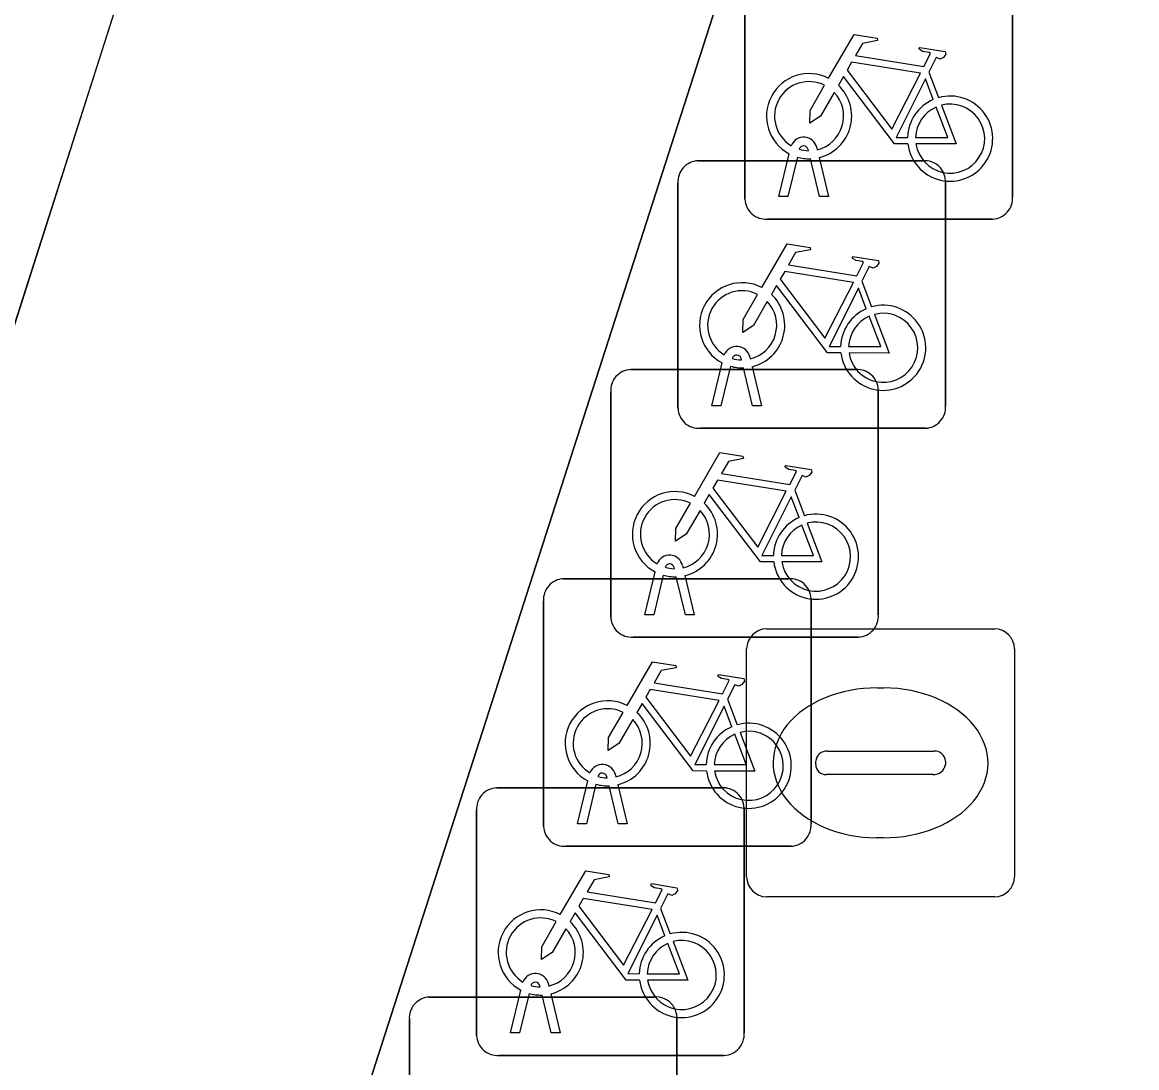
# Model space of a CAD drawing. Extents: x 161087 to 161926, y 382572 to 383873.
# Drawn here: x 161130.173 to 161134.334, y 383433.676 to 383437.58 of the extents above; entities that cross this region are included whole.
import ezdxf

# ---------------------------------------------------------------- set-up
doc = ezdxf.new("R2010")
doc.units = 0
for name, color, linetype in [('IMGEO_Berm_groen', 7, 'Continuous'), ('IMGEO_Fietsenrek', 7, 'Continuous'), ('IMGEO_Fietspad_gesloten', 7, 'Continuous'), ('IMGEO_Rioolput', 7, 'Continuous'), ('IMGEO_Voetpad_open', 7, 'Continuous')]:
    doc.layers.add(name, color=color, linetype=linetype)

msp = doc.modelspace()

# ---------------------------------------------------------------- linework, layer by layer
at = {"layer": 'IMGEO_Berm_groen'}
msp.add_lwpolyline([(161127.511, 383435.3), (161126.219, 383430.427), (161122.46, 383418.773), (161116.813, 383401.135), (161116.421, 383399.847), (161118.23, 383399.279), (161126.242, 383424.257), (161134.175, 383449.057)], dxfattribs=at)
at = {"layer": 'IMGEO_Fietsenrek'}
for p, q in [((161132.8715, 383436.9199), (161132.8715, 383437.7608)), ((161132.8715, 383437.7608), (161132.8715, 383436.9199)), ((161133.8705, 383437.7701), (161133.8705, 383436.9292)), ((161133.8705, 383436.9292), (161133.8705, 383437.7701)), ((161133.5582, 383437.3942), (161133.5945, 383437.299)), ((161132.9985, 383436.9293), (161133.0368, 383437.0893)), ((161133.1089, 383437.1009), (161133.1079, 383437.1052)), ((161133.1396, 383437.1124), (161133.1414, 383437.1045)), ((161132.6959, 383437.0635), (161133.5368, 383437.0635)), ((161133.5368, 383437.0635), (161132.6959, 383437.0635)), ((161133.0672, 383437.0771), (161133.0319, 383436.9293)), ((161133.15, 383436.9293), (161133.1161, 383437.071)), ((161133.1484, 383437.0753), (161133.1834, 383436.9293)), ((161132.6215, 383436.1389), (161132.6215, 383436.9798)), ((161132.6215, 383436.9798), (161132.6215, 383436.1389)), ((161133.6205, 383436.9891), (161133.6205, 383436.1482)), ((161133.6205, 383436.1482), (161133.6205, 383436.9891)), ((161133.0319, 383436.9293), (161132.9985, 383436.9293)), ((161133.1834, 383436.9293), (161133.15, 383436.9293)), ((161133.7961, 383436.8455), (161132.9552, 383436.8455)), ((161132.9552, 383436.8455), (161133.7961, 383436.8455)), ((161133.3082, 383436.6132), (161133.3445, 383436.518)), ((161132.8896, 383436.3314), (161132.8914, 383436.3235)), ((161132.7485, 383436.1483), (161132.7868, 383436.3083)), ((161132.8172, 383436.2961), (161132.7819, 383436.1483)), ((161132.8589, 383436.3199), (161132.8579, 383436.3242)), ((161132.9, 383436.1483), (161132.8661, 383436.29)), ((161132.8984, 383436.2943), (161132.9334, 383436.1483)), ((161132.4449, 383436.2835), (161133.2858, 383436.2835)), ((161133.2858, 383436.2835), (161132.4449, 383436.2835)), ((161133.3695, 383436.2091), (161133.3695, 383435.3682)), ((161133.3695, 383435.3682), (161133.3695, 383436.2091)), ((161132.3705, 383435.3589), (161132.3705, 383436.1998)), ((161132.3705, 383436.1998), (161132.3705, 383435.3589)), ((161132.7819, 383436.1483), (161132.7485, 383436.1483)), ((161132.9334, 383436.1483), (161132.9, 383436.1483)), ((161133.5461, 383436.0645), (161132.7052, 383436.0645)), ((161132.7052, 383436.0645), (161133.5461, 383436.0645)), ((161133.0572, 383435.8332), (161133.0935, 383435.738)), ((161132.6079, 383435.5399), (161132.6069, 383435.5442)), ((161132.6386, 383435.5514), (161132.6404, 383435.5435)), ((161132.1939, 383435.5025), (161133.0348, 383435.5025)), ((161133.0348, 383435.5025), (161132.1939, 383435.5025)), ((161132.4975, 383435.3683), (161132.5358, 383435.5283)), ((161132.5662, 383435.5161), (161132.5309, 383435.3683)), ((161132.649, 383435.3683), (161132.6151, 383435.51)), ((161132.6474, 383435.5143), (161132.6824, 383435.3683)), ((161132.1195, 383434.5779), (161132.1195, 383435.4188)), ((161132.1195, 383435.4188), (161132.1195, 383434.5779)), ((161133.1185, 383435.4281), (161133.1185, 383434.5872)), ((161133.1185, 383434.5872), (161133.1185, 383435.4281)), ((161132.5309, 383435.3683), (161132.4975, 383435.3683)), ((161132.6824, 383435.3683), (161132.649, 383435.3683)), ((161133.2951, 383435.2845), (161132.4542, 383435.2845)), ((161132.4542, 383435.2845), (161133.2951, 383435.2845)), ((161132.8062, 383435.0522), (161132.8425, 383434.957)), ((161132.3569, 383434.7589), (161132.3559, 383434.7632)), ((161132.3876, 383434.7704), (161132.3894, 383434.7625)), ((161131.9439, 383434.7215), (161132.7848, 383434.7215)), ((161132.7848, 383434.7215), (161131.9439, 383434.7215)), ((161132.2465, 383434.5873), (161132.2848, 383434.7473)), ((161132.3152, 383434.7351), (161132.2799, 383434.5873)), ((161132.398, 383434.5873), (161132.3641, 383434.729)), ((161132.3964, 383434.7333), (161132.4314, 383434.5873)), ((161131.8695, 383433.7969), (161131.8695, 383434.6378)), ((161131.8695, 383434.6378), (161131.8695, 383433.7969)), ((161132.8685, 383434.6471), (161132.8685, 383433.8062)), ((161132.8685, 383433.8062), (161132.8685, 383434.6471)), ((161132.2799, 383434.5873), (161132.2465, 383434.5873)), ((161132.4314, 383434.5873), (161132.398, 383434.5873)), ((161133.0441, 383434.5035), (161132.2032, 383434.5035)), ((161132.2032, 383434.5035), (161133.0441, 383434.5035)), ((161132.5562, 383434.2712), (161132.5925, 383434.176)), ((161131.9965, 383433.8063), (161132.0348, 383433.9663)), ((161132.1069, 383433.9779), (161132.1059, 383433.9822)), ((161132.1376, 383433.9894), (161132.1394, 383433.9815)), ((161131.6929, 383433.9405), (161132.5338, 383433.9405)), ((161132.5338, 383433.9405), (161131.6929, 383433.9405)), ((161132.0652, 383433.9541), (161132.0299, 383433.8063)), ((161132.148, 383433.8063), (161132.1141, 383433.948)), ((161132.1464, 383433.9523), (161132.1814, 383433.8063)), ((161131.6185, 383433.0159), (161131.6185, 383433.8568)), ((161131.6185, 383433.8568), (161131.6185, 383433.0159)), ((161132.6175, 383433.8661), (161132.6175, 383433.0252)), ((161132.6175, 383433.0252), (161132.6175, 383433.8661)), ((161132.0299, 383433.8063), (161131.9965, 383433.8063)), ((161132.1814, 383433.8063), (161132.148, 383433.8063)), ((161132.7941, 383433.7225), (161131.9532, 383433.7225)), ((161131.9532, 383433.7225), (161132.7941, 383433.7225))]:
    msp.add_line(p, q, dxfattribs=at)
for points in [[(161133.1841, 383437.3712), (161133.2788, 383437.5347), (161133.365, 383437.5209), (161133.3667, 383437.5122), (161133.3106, 383437.5013), (161133.2844, 383437.456), (161133.5396, 383437.4152)], [(161133.5396, 383437.4152), (161133.5646, 383437.464), (161133.5595, 383437.468), (161133.5363, 383437.4717), (161133.5236, 383437.4792), (161133.5226, 383437.4823), (161133.5248, 383437.4869), (161133.6196, 383437.4718), (161133.6219, 383437.4615), (161133.6125, 383437.4491), (161133.6001, 383437.4427), (161133.5856, 383437.4489), (161133.5582, 383437.3942)], [(161133.5267, 383437.39), (161133.2699, 383437.431), (161133.2532, 383437.4022), (161133.4202, 383437.1819), (161133.5267, 383437.39)], [(161133.4798, 383437.1265), (161133.4301, 383437.1266), (161133.2394, 383437.3783), (161133.2204, 383437.3455)], [(161133.2048, 383437.3187), (161133.1532, 383437.2295), (161133.1133, 383437.2035), (161133.1145, 383437.251), (161133.169, 383437.3452)], [(161133.5747, 383437.292), (161133.5454, 383437.3688), (161133.436, 383437.1507), (161133.4787, 383437.1506)], [(161133.5087, 383437.1505), (161133.6286, 383437.1503), (161133.5854, 383437.2639)], [(161133.6052, 383437.2708), (161133.6602, 383437.1262), (161133.5101, 383437.1265)], [(161132.9341, 383436.5902), (161133.0288, 383436.7537), (161133.115, 383436.7399), (161133.1167, 383436.7312), (161133.0606, 383436.7203), (161133.0344, 383436.675), (161133.2896, 383436.6342)], [(161133.2896, 383436.6342), (161133.3146, 383436.683), (161133.3095, 383436.687), (161133.2863, 383436.6907), (161133.2736, 383436.6982), (161133.2726, 383436.7013), (161133.2748, 383436.7059), (161133.3696, 383436.6908), (161133.3719, 383436.6805), (161133.3625, 383436.6681), (161133.3501, 383436.6617), (161133.3356, 383436.6679), (161133.3082, 383436.6132)], [(161133.2767, 383436.609), (161133.0199, 383436.65), (161133.0032, 383436.6212), (161133.1702, 383436.4009), (161133.2767, 383436.609)], [(161133.2298, 383436.3455), (161133.1801, 383436.3456), (161132.9894, 383436.5973), (161132.9704, 383436.5645)], [(161133.3247, 383436.511), (161133.2954, 383436.5878), (161133.186, 383436.3697), (161133.2287, 383436.3696)], [(161132.9548, 383436.5377), (161132.9032, 383436.4485), (161132.8633, 383436.4225), (161132.8645, 383436.47), (161132.919, 383436.5642)], [(161133.2587, 383436.3695), (161133.3786, 383436.3693), (161133.3354, 383436.4829)], [(161133.3552, 383436.4898), (161133.4102, 383436.3452), (161133.2601, 383436.3455)], [(161132.6831, 383435.8102), (161132.7778, 383435.9737), (161132.864, 383435.9599), (161132.8657, 383435.9512), (161132.8096, 383435.9403), (161132.7834, 383435.895), (161133.0386, 383435.8542)], [(161133.0386, 383435.8542), (161133.0636, 383435.903), (161133.0585, 383435.907), (161133.0353, 383435.9107), (161133.0226, 383435.9182), (161133.0216, 383435.9213), (161133.0238, 383435.9259), (161133.1186, 383435.9108), (161133.1209, 383435.9005), (161133.1115, 383435.8881), (161133.0991, 383435.8817), (161133.0846, 383435.8879), (161133.0572, 383435.8332)], [(161133.0257, 383435.829), (161132.7689, 383435.87), (161132.7522, 383435.8412), (161132.9192, 383435.6209), (161133.0257, 383435.829)], [(161132.9788, 383435.5655), (161132.9291, 383435.5656), (161132.7384, 383435.8173), (161132.7194, 383435.7845)], [(161133.0737, 383435.731), (161133.0444, 383435.8078), (161132.935, 383435.5897), (161132.9777, 383435.5896)], [(161132.7038, 383435.7577), (161132.6522, 383435.6685), (161132.6123, 383435.6425), (161132.6135, 383435.69), (161132.668, 383435.7842)], [(161133.1042, 383435.7098), (161133.1592, 383435.5652), (161133.0091, 383435.5655)], [(161133.0077, 383435.5895), (161133.1276, 383435.5893), (161133.0844, 383435.7029)], [(161132.4321, 383435.0292), (161132.5268, 383435.1927), (161132.613, 383435.1789), (161132.6147, 383435.1702), (161132.5586, 383435.1593), (161132.5324, 383435.114), (161132.7876, 383435.0732)], [(161132.7876, 383435.0732), (161132.8126, 383435.122), (161132.8075, 383435.126), (161132.7843, 383435.1297), (161132.7716, 383435.1372), (161132.7706, 383435.1403), (161132.7728, 383435.1449), (161132.8676, 383435.1298), (161132.8699, 383435.1195), (161132.8605, 383435.1071), (161132.8481, 383435.1007), (161132.8336, 383435.1069), (161132.8062, 383435.0522)], [(161132.7747, 383435.048), (161132.5179, 383435.089), (161132.5012, 383435.0602), (161132.6682, 383434.8399), (161132.7747, 383435.048)], [(161132.4528, 383434.9767), (161132.4012, 383434.8875), (161132.3613, 383434.8615), (161132.3625, 383434.909), (161132.417, 383435.0032)], [(161132.7278, 383434.7845), (161132.6781, 383434.7846), (161132.4874, 383435.0363), (161132.4684, 383435.0035)], [(161132.8227, 383434.95), (161132.7934, 383435.0268), (161132.684, 383434.8087), (161132.7267, 383434.8086)], [(161132.7567, 383434.8085), (161132.8766, 383434.8083), (161132.8334, 383434.9219)], [(161132.8532, 383434.9288), (161132.9082, 383434.7842), (161132.7581, 383434.7845)], [(161132.1821, 383434.2482), (161132.2768, 383434.4117), (161132.363, 383434.3979), (161132.3647, 383434.3892), (161132.3086, 383434.3783), (161132.2824, 383434.333), (161132.5376, 383434.2922)], [(161132.5376, 383434.2922), (161132.5626, 383434.341), (161132.5575, 383434.345), (161132.5343, 383434.3487), (161132.5216, 383434.3562), (161132.5206, 383434.3593), (161132.5228, 383434.3639), (161132.6176, 383434.3488), (161132.6199, 383434.3385), (161132.6105, 383434.3261), (161132.5981, 383434.3197), (161132.5836, 383434.3259), (161132.5562, 383434.2712)], [(161132.5247, 383434.267), (161132.2679, 383434.308), (161132.2512, 383434.2792), (161132.4182, 383434.0589), (161132.5247, 383434.267)], [(161132.4778, 383434.0035), (161132.4281, 383434.0036), (161132.2374, 383434.2553), (161132.2184, 383434.2225)], [(161132.2028, 383434.1957), (161132.1512, 383434.1065), (161132.1113, 383434.0805), (161132.1125, 383434.128), (161132.167, 383434.2222)], [(161132.5727, 383434.169), (161132.5434, 383434.2458), (161132.434, 383434.0277), (161132.4767, 383434.0276)], [(161132.5067, 383434.0275), (161132.6266, 383434.0273), (161132.5834, 383434.1409)], [(161132.6032, 383434.1478), (161132.6582, 383434.0032), (161132.5081, 383434.0035)]]:
    msp.add_lwpolyline(points, dxfattribs=at)
for centre, radius, start, end in [((161133.1111, 383437.2299), 0.159, 62.6766, 242.1369), ((161133.1111, 383437.2299), 0.129, 63.3192, 238.903), ((161133.1111, 383437.2299), 0.159, 283.5766, 46.6042), ((161133.1111, 383437.2299), 0.129, 283.6043, 43.4302), ((161133.6377, 383437.1459), 0.159, 113.3408, 178.3217), ((161133.6377, 383437.1459), 0.159, 187.0065, 105.7708), ((161133.6377, 383437.1459), 0.129, 113.923, 177.9556), ((161133.6377, 383437.1459), 0.129, 188.6715, 104.5883), ((161133.0909, 383437.1013), 0.0499, 12.8025, 158.6934), ((161133.0909, 383437.1013), 0.0174, 12.8025, 163.4502), ((161133.1111, 383437.2299), 0.129, 253.415, 269.0204), ((161132.6992, 383436.9856), 0.0779, 92.4484, 184.2845), ((161132.6992, 383436.9856), 0.0779, 92.4484, 184.2845), ((161133.1111, 383437.2299), 0.159, 253.9967, 271.7867), ((161133.5426, 383436.9858), 0.0779, 2.4484, 94.2845), ((161133.5426, 383436.9858), 0.0779, 2.4484, 94.2845), ((161132.9494, 383436.9232), 0.0779, 182.4484, 274.2845), ((161132.9494, 383436.9232), 0.0779, 182.4484, 274.2845), ((161133.7928, 383436.9234), 0.0779, 272.4484, 4.2845), ((161133.7928, 383436.9234), 0.0779, 272.4484, 4.2845), ((161132.8611, 383436.4489), 0.159, 62.6766, 242.1369), ((161132.8611, 383436.4489), 0.129, 63.3192, 238.903), ((161132.8611, 383436.4489), 0.159, 283.5766, 46.6042), ((161132.8611, 383436.4489), 0.129, 283.6043, 43.4302), ((161133.3877, 383436.3649), 0.159, 113.3408, 178.3217), ((161133.3877, 383436.3649), 0.159, 187.0065, 105.7708), ((161133.3877, 383436.3649), 0.129, 113.923, 177.9556), ((161133.3877, 383436.3649), 0.129, 188.6715, 104.5883), ((161132.8409, 383436.3203), 0.0499, 12.8025, 158.6934), ((161132.8409, 383436.3203), 0.0174, 12.8025, 163.4502), ((161132.8611, 383436.4489), 0.159, 253.9967, 271.7867), ((161132.8611, 383436.4489), 0.129, 253.415, 269.0204), ((161132.4482, 383436.2056), 0.0779, 92.4484, 184.2845), ((161132.4482, 383436.2056), 0.0779, 92.4484, 184.2845), ((161133.2916, 383436.2058), 0.0779, 2.4484, 94.2845), ((161133.2916, 383436.2058), 0.0779, 2.4484, 94.2845), ((161132.6994, 383436.1422), 0.0779, 182.4484, 274.2845), ((161132.6994, 383436.1422), 0.0779, 182.4484, 274.2845), ((161133.5428, 383436.1424), 0.0779, 272.4484, 4.2845), ((161133.5428, 383436.1424), 0.0779, 272.4484, 4.2845), ((161132.6101, 383435.6689), 0.159, 62.6766, 242.1369), ((161132.6101, 383435.6689), 0.129, 63.3192, 238.903), ((161132.6101, 383435.6689), 0.129, 283.6043, 43.4302), ((161132.6101, 383435.6689), 0.159, 283.5766, 46.6042), ((161133.1367, 383435.5849), 0.159, 113.3408, 178.3217), ((161133.1367, 383435.5849), 0.159, 187.0065, 105.7708), ((161133.1367, 383435.5849), 0.129, 188.6715, 104.5883), ((161133.1367, 383435.5849), 0.129, 113.923, 177.9556), ((161132.5899, 383435.5403), 0.0499, 12.8025, 158.6934), ((161132.5899, 383435.5403), 0.0174, 12.8025, 163.4502), ((161132.6101, 383435.6689), 0.129, 253.415, 269.0204), ((161132.1972, 383435.4246), 0.0779, 92.4484, 184.2845), ((161132.1972, 383435.4246), 0.0779, 92.4484, 184.2845), ((161132.6101, 383435.6689), 0.159, 253.9967, 271.7867), ((161133.0406, 383435.4248), 0.0779, 2.4484, 94.2845), ((161133.0406, 383435.4248), 0.0779, 2.4484, 94.2845), ((161132.4484, 383435.3622), 0.0779, 182.4484, 274.2845), ((161132.4484, 383435.3622), 0.0779, 182.4484, 274.2845), ((161133.2918, 383435.3624), 0.0779, 272.4484, 4.2845), ((161133.2918, 383435.3624), 0.0779, 272.4484, 4.2845), ((161132.3591, 383434.8879), 0.159, 62.6766, 242.1369), ((161132.3591, 383434.8879), 0.129, 63.3192, 238.903), ((161132.3591, 383434.8879), 0.159, 283.5766, 46.6042), ((161132.3591, 383434.8879), 0.129, 283.6043, 43.4302), ((161132.8857, 383434.8039), 0.159, 187.0065, 105.7708), ((161132.8857, 383434.8039), 0.159, 113.3408, 178.3217), ((161132.8857, 383434.8039), 0.129, 113.923, 177.9556), ((161132.8857, 383434.8039), 0.129, 188.6715, 104.5883), ((161132.3389, 383434.7593), 0.0499, 12.8025, 158.6934), ((161132.3389, 383434.7593), 0.0174, 12.8025, 163.4502), ((161132.3591, 383434.8879), 0.129, 253.415, 269.0204), ((161131.9472, 383434.6436), 0.0779, 92.4484, 184.2845), ((161131.9472, 383434.6436), 0.0779, 92.4484, 184.2845), ((161132.3591, 383434.8879), 0.159, 253.9967, 271.7867), ((161132.7906, 383434.6438), 0.0779, 2.4484, 94.2845), ((161132.7906, 383434.6438), 0.0779, 2.4484, 94.2845), ((161133.0408, 383434.5814), 0.0779, 272.4484, 4.2845), ((161133.0408, 383434.5814), 0.0779, 272.4484, 4.2845), ((161132.1974, 383434.5812), 0.0779, 182.4484, 274.2845), ((161132.1974, 383434.5812), 0.0779, 182.4484, 274.2845), ((161132.1091, 383434.1069), 0.159, 62.6766, 242.1369), ((161132.1091, 383434.1069), 0.129, 63.3192, 238.903), ((161132.1091, 383434.1069), 0.159, 283.5766, 46.6042), ((161132.1091, 383434.1069), 0.129, 283.6043, 43.4302), ((161132.6357, 383434.0229), 0.159, 113.3408, 178.3217), ((161132.6357, 383434.0229), 0.159, 187.0065, 105.7708), ((161132.6357, 383434.0229), 0.129, 113.923, 177.9556), ((161132.6357, 383434.0229), 0.129, 188.6715, 104.5883), ((161132.0889, 383433.9783), 0.0499, 12.8025, 158.6934), ((161132.0889, 383433.9783), 0.0174, 12.8025, 163.4502), ((161132.1091, 383434.1069), 0.129, 253.415, 269.0204), ((161131.6962, 383433.8626), 0.0779, 92.4484, 184.2845), ((161131.6962, 383433.8626), 0.0779, 92.4484, 184.2845), ((161132.1091, 383434.1069), 0.159, 253.9967, 271.7867), ((161132.5396, 383433.8628), 0.0779, 2.4484, 94.2845), ((161132.5396, 383433.8628), 0.0779, 2.4484, 94.2845), ((161131.9474, 383433.8002), 0.0779, 182.4484, 274.2845), ((161131.9474, 383433.8002), 0.0779, 182.4484, 274.2845), ((161132.7908, 383433.8004), 0.0779, 272.4484, 4.2845), ((161132.7908, 383433.8004), 0.0779, 272.4484, 4.2845)]:
    msp.add_arc(centre, radius, start, end, dxfattribs=at)
at = {"layer": 'IMGEO_Fietspad_gesloten'}
for points in [[(161128.554, 383424.564), (161148.54, 383486.658), (161157.889, 383516.023)], [(161155.682, 383515.827), (161151.246, 383501.964), (161146.975, 383488.617), (161146.735, 383487.867), (161138.885, 383463.652), (161136.844, 383457.354), (161135.989, 383454.718), (161134.743, 383450.833), (161134.175, 383449.057), (161126.242, 383424.257), (161118.23, 383399.279), (161116.849, 383394.973), (161115.434, 383390.563), (161111.001, 383376.742), (161110.893, 383376.406), (161104.03, 383354.985), (161103.525, 383353.409), (161105.564, 383352.758), (161112.902, 383375.733), (161128.554, 383424.564)]]:
    msp.add_lwpolyline(points, dxfattribs=at)
at = {"layer": 'IMGEO_Rioolput'}
for p, q in [((161132.9519, 383435.3155), (161133.8041, 383435.3155)), ((161132.8775, 383434.3889), (161132.8775, 383435.2411)), ((161133.8785, 383435.2411), (161133.8785, 383434.3889)), ((161133.3655, 383435.0947), (161133.3905, 383435.0947)), ((161133.179, 383434.8583), (161133.5769, 383434.8583)), ((161133.1359, 383434.8089), (161133.1359, 383434.8211)), ((161133.62, 383434.8211), (161133.62, 383434.8089)), ((161133.5735, 383434.7717), (161133.1756, 383434.7717)), ((161133.3875, 383434.5353), (161133.3626, 383434.5353)), ((161133.8041, 383434.3145), (161132.9519, 383434.3145))]:
    msp.add_line(p, q, dxfattribs=at)
for points in [[(161132.9519, 383435.3155), (161133.8041, 383435.3155)], [(161132.8775, 383434.3889), (161132.8775, 383435.2411)], [(161133.8785, 383435.2411), (161133.8785, 383434.3889)], [(161133.8041, 383434.3145), (161132.9519, 383434.3145)]]:
    msp.add_lwpolyline(points, dxfattribs=at)
for centre, radius, start, end in [((161132.954, 383435.239), 0.0765, 91.552, 178.448), ((161132.954, 383435.239), 0.0765, 91.552, 178.448), ((161133.802, 383435.239), 0.0765, 1.552, 88.448), ((161133.802, 383435.239), 0.0765, 1.552, 88.448), ((161133.1761, 383434.8181), 0.0403, 85.8775, 175.7526), ((161133.5814, 383434.8199), 0.0386, 1.7309, 96.639), ((161133.1726, 383434.8082), 0.0366, 178.938, 274.7102), ((161133.5774, 383434.8145), 0.043, 264.8664, 352.4533), ((161132.954, 383434.391), 0.0765, 181.552, 268.448), ((161132.954, 383434.391), 0.0765, 181.552, 268.448), ((161133.802, 383434.391), 0.0765, 271.552, 358.448), ((161133.802, 383434.391), 0.0765, 271.552, 358.448)]:
    msp.add_arc(centre, radius, start, end, dxfattribs=at)
for centre, major_axis, ratio, start_param, end_param in [((161133.364, 383434.815), (-0.3872, 0.002), 0.722429, 4.712389, 7.853982), ((161133.389, 383434.815), (-0.3901, 0.002), 0.717154, 1.570796, 4.712389)]:
    msp.add_ellipse(centre, major_axis=major_axis, ratio=ratio, start_param=start_param, end_param=end_param, dxfattribs=at)
at = {"layer": 'IMGEO_Voetpad_open'}
msp.add_lwpolyline([(161148.54, 383486.658), (161128.554, 383424.564), (161112.902, 383375.733)], dxfattribs=at)

doc.saveas('drawing.dxf')
